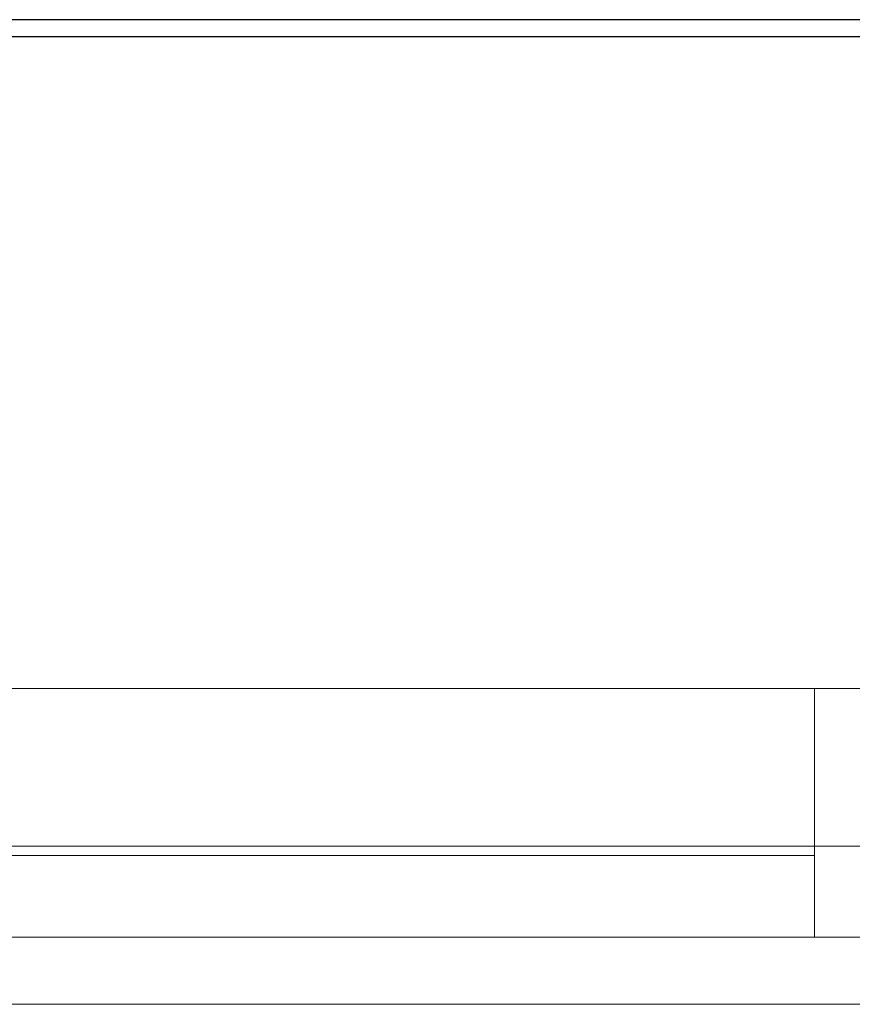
# Model space of a CAD drawing. Header units: millimetres. Extents: x -261 to 187, y -214 to 106.
# Tile 700 of 1056: x -204 to -202.15, y 0.15 to 2.33. Entities that reach past the tile are written whole.
import ezdxf

# ---------------------------------------------------------------- set-up
doc = ezdxf.new("R2010")
doc.units = ezdxf.units.MM
doc.header["$LTSCALE"] = 0.005
doc.header["$MEASUREMENT"] = 0
for name, color, linetype, lineweight in [('AP-Condutos Ar condicionado', 4, 'Continuous', 25), ('IFC-Laje-Contorno', 9, 'Continuous', 5), ('IFC-Parede-Contorno', 9, 'Continuous', 5), ('IFC-Viga-Contorno', 9, 'Continuous', 5)]:
    doc.layers.add(name, color=color, linetype=linetype, lineweight=lineweight)

msp = doc.modelspace()

# ---------------------------------------------------------------- linework, layer by layer
at = {"layer": 'AP-Condutos Ar condicionado'}
for p, q in [((-201.1059, 2.331), (-216.4127, 2.331)), ((-201.1059, 2.2934), (-216.4127, 2.2934))]:
    msp.add_line(p, q, dxfattribs=at)
at = {"layer": 'IFC-Laje-Contorno', "lineweight": 5}
for p, q in [((-204.6902, 0.8484), (-202.2345, 0.8484)), ((-202.2345, 0.8484), (-201.1821, 0.8484)), ((-202.2345, 0.2973), (-202.2345, 0.8484)), ((-204.6401, 0.2973), (-202.2345, 0.2973)), ((-202.2345, 0.2973), (-201.1822, 0.2973))]:
    msp.add_line(p, q, dxfattribs=at)
at = {"layer": 'IFC-Parede-Contorno', "lineweight": 5}
for p, q in [((-205.7511, 0.4988), (-202.0538, 0.4988)), ((-205.7511, 0.1482), (-202.8106, 0.1482)), ((-202.8106, 0.1482), (-202.0538, 0.1482)), ((-202.8106, 0.1482), (-202.0538, 0.1482))]:
    msp.add_line(p, q, dxfattribs=at)
at = {"layer": 'IFC-Viga-Contorno', "lineweight": 5}
msp.add_line((-204.5942, 0.4777), (-202.2345, 0.4777), dxfattribs=at)

doc.saveas('drawing.dxf')
